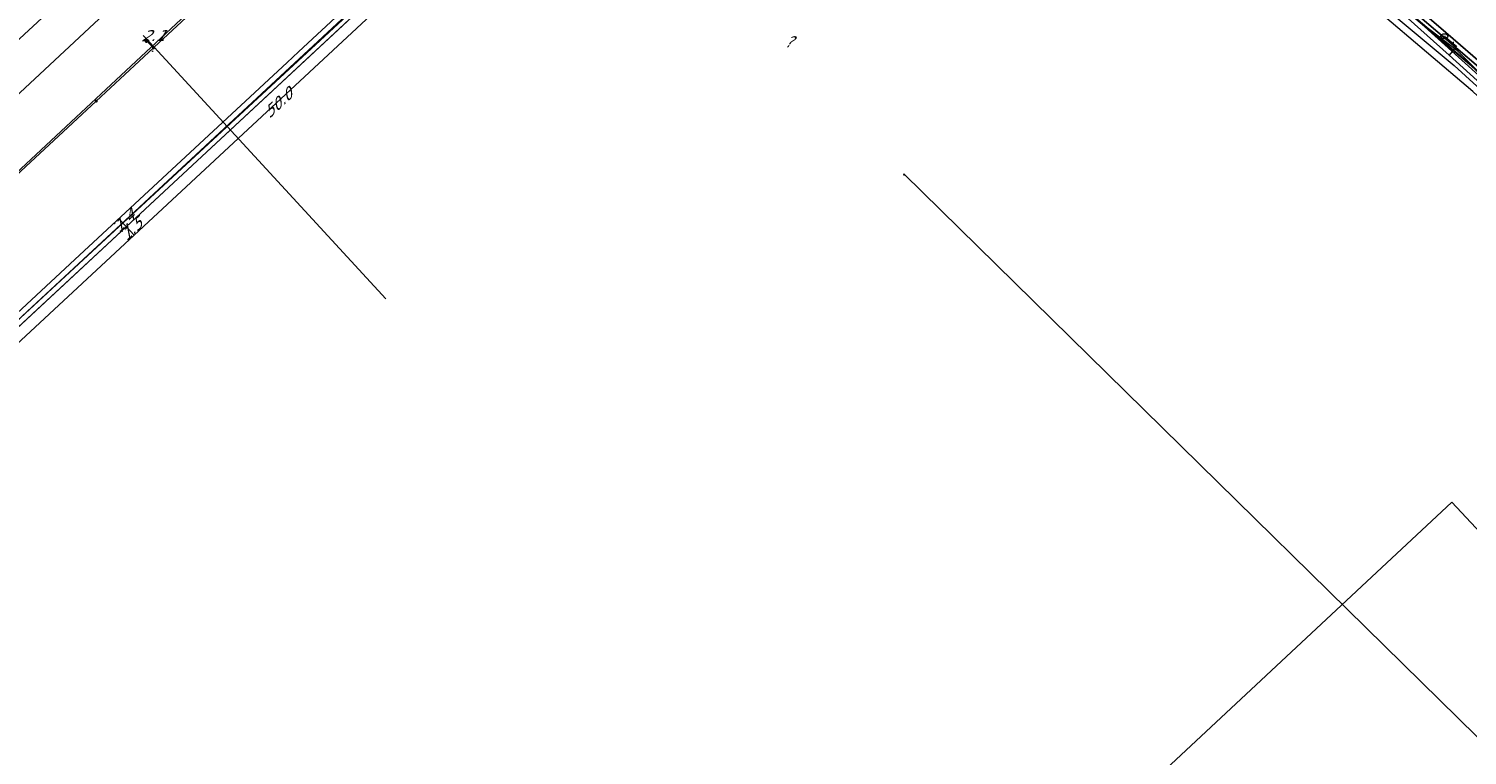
# Model space of a CAD drawing. Header units: metres. Extents: x 124576 to 133557, y 395865 to 402386.
# Tile 259 of 447: x 128624 to 128809, y 401704 to 401797. Entities that reach past the tile are written whole.
import ezdxf
from ezdxf.enums import TextEntityAlignment as Align

# ---------------------------------------------------------------- set-up
doc = ezdxf.new("R2010")
doc.units = ezdxf.units.M
doc.header["$MEASUREMENT"] = 0
for name, color, linetype, lineweight, true_color in [('LG_Datatransport', 3, 'Continuous', 13, 0x00ff00), ('LG_Datatransport_Blauw_Glas_Zuid', 3, 'Continuous', 13, 0x00ff00), ('LG_Datatransport_Bt_Nederland_NV', 3, 'Continuous', 13, 0x00ff00), ('LG_Datatransport_Eurofiber_Nederland_BV', 3, 'Continuous', 13, 0x00ff00), ('LG_Datatransport_KPN_BV', 3, 'Continuous', 13, 0x00ff00), ('LG_Datatransport_Ziggo_BV', 3, 'Continuous', 13, 0x00ff00), ('LG_Gas_Hoge_Druk_Enexis_Netbeheer_BV', 7, 'Continuous', 13, 0xff9b00), ('LG_Laag_Spanning_Enexis_Netbeheer_BV', 7, 'Continuous', 13, 0x960000), ('LG_Midden_Spanning_Enexis_Netbeheer_BV', 7, 'Continuous', 13, 0xd20000), ('LG_Riool_Vrij_Verval_Gemeente_Tilburg_Ruimtelijke_Uitvoering', 7, 'Continuous', 13, 0xca00a0), ('LG_unet-4_Brabant_Water', 5, 'Continuous', 13, 0x0000ff)]:
    doc.layers.add(name, color=color, linetype=linetype, lineweight=lineweight, true_color=true_color)
for name, color, linetype, lineweight in [('LG_Laag_Spanning_P_Enexis_Netbeheer_BV', 7, 'Continuous', 0), ('LG_n00003_Spitters_Electrotechniek_BV', 7, 'Continuous', 13), ('LG_unet-4_P_Brabant_Water', 7, 'Continuous', 0), ('MV_Gas_Hoge_Druk_pijl', 7, 'Continuous', 0), ('MV_Laag_Spanning', 7, 'Continuous', 0), ('MV_Laag_Spanning_lijn', 7, 'Continuous', 0), ('MV_Laag_Spanning_pijl', 7, 'Continuous', 0), ('MV_Midden_Spanning', 7, 'Continuous', 0), ('MV_Midden_Spanning_pijl', 7, 'Continuous', 0), ('MV_warmte', 7, 'Continuous', 0)]:
    doc.layers.add(name, color=color, linetype=linetype, lineweight=lineweight)
doc.styles.add('Klic_Annotatie', font='verdanai.ttf', dxfattribs={"oblique": 20, "height": 1.4})
doc.styles.add('Style-Arial', font='arial.ttf')

# ---------------------------------------------------------------- blocks, each defined once
blk = doc.blocks.new('Mof')
at = {"layer": 'LG_Laag_Spanning_P_Enexis_Netbeheer_BV'}
h = blk.add_hatch(color=256, dxfattribs=at)
edge = h.paths.add_edge_path()
edge.add_arc((0, 0), 2, 0, 360)
blk = doc.blocks.new('Streetlight')
at = {"layer": 'LG_Laag_Spanning_P_Enexis_Netbeheer_BV'}
for p, q in [((-1.8, 1.8), (-1.1, 1.1)), ((0, 2.5), (0, 1.5)), ((1.8, 1.8), (1.1, 1.1)), ((-1.1, -1.1), (-1.8, -1.8)), ((0, -1.5), (0, -2.5)), ((1.1, -1.1), (1.8, -1.8))]:
    blk.add_line(p, q, dxfattribs=at)
at = {"layer": 'LG_Laag_Spanning_P_Enexis_Netbeheer_BV', "flags": 128}
for points in [[(-2.5, 0), (-1.5, 0)], [(1.5, 0), (2.5, 0)]]:
    blk.add_lwpolyline(points, dxfattribs=at)
at = {"layer": 'LG_Laag_Spanning_P_Enexis_Netbeheer_BV'}
blk.add_circle((0, 0), 1.5, dxfattribs=at)
blk = doc.blocks.new('m_pijl')
at = {"layer": 'MV_Laag_Spanning_pijl'}
blk.add_hatch(color=7, dxfattribs=at).paths.add_polyline_path([(-1, -0.3), (-1, 0), (-1, 0.3), (0, 0)])
at = {"layer": 'MV_Laag_Spanning_pijl', "flags": 128}
blk.add_lwpolyline([(-1, 0), (-1, 0.3), (0, 0), (-1, -0.3), (-1, 0)], close=True, dxfattribs=at)
blk = doc.blocks.new('m_pijl_1')
at = {"layer": 'MV_Midden_Spanning_pijl'}
blk.add_hatch(color=7, dxfattribs=at).paths.add_polyline_path([(-1, -0.3), (-1, 0), (-1, 0.3), (0, 0)])
at = {"layer": 'MV_Midden_Spanning_pijl', "flags": 128}
blk.add_lwpolyline([(-1, 0), (-1, 0.3), (0, 0), (-1, -0.3), (-1, 0)], close=True, dxfattribs=at)
blk = doc.blocks.new('FireHydrant')
at = {"layer": 'LG_unet-4_P_Brabant_Water'}
blk.add_ellipse((0, 0), major_axis=(4.45, 0), ratio=0.727642, dxfattribs=at)
at = {"layer": 'LG_unet-4_P_Brabant_Water', "style": 'Style-Arial'}
blk.add_text('BK', height=2.5, dxfattribs=at).set_placement((0, 0), align=Align.MIDDLE_CENTER)
blk = doc.blocks.new('Afsluiter_2')
at = {"layer": 'LG_unet-4_P_Brabant_Water'}
blk.add_line((0, -2.5), (0, 2.5), dxfattribs=at)
blk.add_solid([(-0.25, 2.5), (0.25, 2.5), (-0.25, -2.5), (0.25, -2.5)], dxfattribs=at)

msp = doc.modelspace()

# ---------------------------------------------------------------- linework, layer by layer
at = {"layer": 'LG_Datatransport', "flags": 128}
msp.add_lwpolyline([(128888.47, 401648.54), (128806.52, 401736.2), (128806.52, 401736.2), (128806.52, 401736.2), (128806.52, 401736.2), (128806.52, 401736.2), (128806.52, 401736.2), (128806.52, 401736.2), (128806.51, 401736.2), (128806.51, 401736.2), (128806.51, 401736.2), (128806.51, 401736.2), (128806.51, 401736.2), (128806.51, 401736.2), (128746.7, 401680.3)], dxfattribs=at)
at = {"layer": 'LG_Datatransport_Blauw_Glas_Zuid', "flags": 128}
msp.add_lwpolyline([(128642.1, 401974.7), (128660.1, 401960.7), (128677.3, 401946.5), (128704.3, 401922.7), (128710.9, 401916.4), (128717.4, 401910), (128721, 401906.3), (128726.7, 401899.5), (128727.6, 401898.2), (128728.4, 401895.4), (128728.6, 401892.6), (128728.7, 401889.3), (128728.4, 401886.1), (128728.5, 401886), (128732.3, 401882.3), (128731.2, 401876.2), (128727.9, 401855.9), (128728, 401854.6), (128744.4, 401843.9), (128763.7, 401829.9), (128791.4, 401807.3), (128807.6, 401793.5), (128824, 401778.1)], dxfattribs=at)
at = {"layer": 'LG_Datatransport_Bt_Nederland_NV', "flags": 128}
msp.add_lwpolyline([(128799.56, 401800.02), (128807.13, 401794.25), (128809.87, 401791.49)], dxfattribs=at)
msp.add_lwpolyline([(128799.56, 401800.02), (128807.13, 401794.25), (128809.87, 401791.49)], dxfattribs=at)
at = {"layer": 'LG_Datatransport_Eurofiber_Nederland_BV', "flags": 128}
for points in [[(128461.66, 401610.15), (128570.82, 401711.56), (128721.06, 401850.67), (128723.73, 401853.37), (128730.29, 401862.23), (128730.38, 401862.59), (128731.04, 401865.11), (128743.29, 401877.6), (128744.16, 401879.03), (128745.15, 401878.4), (128747.38, 401879.48), (128749.7, 401878.01), (128752.94, 401875.52), (128755.87, 401872.68), (128769.73, 401857.89), (128789.91, 401836.35), (128790.21, 401834.32), (128789.54, 401830.53), (128790.26, 401828.63)], [(128461.66, 401610.15), (128570.82, 401711.56), (128721.06, 401850.67), (128723.73, 401853.37), (128730.29, 401862.23), (128730.38, 401862.59), (128731.04, 401865.11), (128743.29, 401877.6), (128744.16, 401879.03), (128745.15, 401878.4)], [(128461.67, 401610.15), (128570.82, 401711.56), (128721.06, 401850.67), (128723.73, 401853.37), (128730.29, 401862.23), (128730.38, 401862.59)], [(128736.32, 401778.1), (128736.27, 401778.32), (128833.42, 401682.85)]]:
    msp.add_lwpolyline(points, dxfattribs=at)
at = {"layer": 'LG_Datatransport_KPN_BV', "flags": 128}
for points in [[(128749.14, 401878.98), (128725.88, 401856.61), (128709.01, 401840.47), (128665.35, 401799.23), (128612.37, 401750), (128612.24, 401749.88), (128574.33, 401714.66), (128545.04, 401687.41), (128523.91, 401667.54)], [(128708.53, 401868.66), (128605.79, 401772.75), (128582.48, 401750.98), (128581.48, 401750.04)], [(128703.27, 401853.74), (128699.69, 401850.43), (128692.32, 401843.66), (128655.75, 401809.55), (128619.21, 401775.43), (128591.71, 401750), (128591.51, 401749.82)]]:
    msp.add_lwpolyline(points, dxfattribs=at)
at = {"layer": 'LG_Datatransport_Ziggo_BV', "flags": 128}
for points in [[(128959.21, 401645.43), (128957.63, 401645.93), (128951.53, 401647.58), (128948.11, 401649.41), (128945.98, 401650.29), (128920.41, 401678.35), (128848.87, 401756.16), (128819.23, 401783.56), (128773.35, 401822.32), (128714.61, 401866.2), (128711.89, 401870.29), (128691.02, 401883.73), (128677.69, 401891.86), (128628.9, 401923.99), (128628.97, 401924.17), (128628.63, 401924.37), (128628.51, 401924.09), (128631.56, 401922.14), (128630.16, 401920.55), (128599.05, 401889.93), (128587.5, 401879.18), (128562.4, 401906), (128562.71, 401906.39)], [(128945.98, 401650.29), (128920.41, 401678.35), (128848.87, 401756.16), (128819.23, 401783.56), (128773.35, 401822.32), (128714.61, 401866.2), (128711.89, 401870.29), (128691.02, 401883.73), (128677.69, 401891.86), (128628.9, 401923.99)], [(128945.98, 401650.29), (128920.41, 401678.35), (128848.87, 401756.16), (128819.23, 401783.56), (128773.35, 401822.32), (128714.61, 401866.2), (128711.89, 401870.29), (128691.02, 401883.73), (128677.69, 401891.86), (128628.9, 401923.99)]]:
    msp.add_lwpolyline(points, dxfattribs=at)
at = {"layer": 'LG_Gas_Hoge_Druk_Enexis_Netbeheer_BV', "flags": 128}
msp.add_lwpolyline([(128905.43, 401695.23), (128871.66, 401731.59), (128871.38, 401731.88), (128836.33, 401767.21), (128836.04, 401767.48), (128799.13, 401800.76), (128798.83, 401801.02), (128760.61, 401831.61), (128760.29, 401831.85), (128728.51, 401854.79), (128728.18, 401855.01), (128712.86, 401864.27), (128712.55, 401864.52), (128709.27, 401868.02), (128709.23, 401868.07), (128708.94, 401868.35), (128705, 401871.78), (128703.27, 401873.31), (128687.66, 401884.2), (128677.24, 401891.47), (128675.26, 401892.67), (128641.84, 401913.15), (128630.56, 401920.07), (128629.55, 401920.7)], dxfattribs=at)
at = {"layer": 'LG_Laag_Spanning_Enexis_Netbeheer_BV'}
msp.add_line((128640.05, 401794.47), (128639.18, 401795.4), dxfattribs=at)
at = {"layer": 'LG_Laag_Spanning_Enexis_Netbeheer_BV', "flags": 128}
msp.add_lwpolyline([(128727.98, 401876.27), (128711.46, 401860.76), (128690.84, 401841.62), (128663.55, 401816.29), (128640.14, 401794.56), (128640.05, 401794.47), (128632.73, 401787.66), (128620.66, 401776.43), (128616.68, 401772.73), (128593.51, 401751.17), (128570.02, 401729.32), (128546.72, 401707.64), (128527.74, 401689.98), (128523.42, 401685.96), (128511.68, 401675.03), (128501.39, 401665.41), (128499.46, 401663.6), (128483.57, 401648.75), (128475.63, 401641.39), (128452.12, 401619.59), (128445.58, 401613.53)], dxfattribs=at)
msp.add_lwpolyline([(128727.98, 401876.27), (128711.46, 401860.76), (128690.84, 401841.62), (128663.55, 401816.29), (128640.14, 401794.56), (128640.05, 401794.47), (128632.73, 401787.66), (128620.66, 401776.43), (128616.68, 401772.73), (128593.51, 401751.17), (128570.02, 401729.32), (128546.72, 401707.64), (128527.74, 401689.98), (128523.42, 401685.96), (128511.68, 401675.03), (128501.39, 401665.41), (128499.46, 401663.6), (128483.57, 401648.75), (128475.63, 401641.39), (128452.12, 401619.59), (128445.58, 401613.53)], dxfattribs=at)
at = {"layer": 'LG_Midden_Spanning_Enexis_Netbeheer_BV'}
msp.add_line((128600.94, 401738.45), (128715.01, 401844.51), dxfattribs=at)
at = {"layer": 'LG_Midden_Spanning_Enexis_Netbeheer_BV', "flags": 128}
for points in [[(128720.75, 401855.4), (128721.51, 401854.59), (128722.78, 401853.23), (128722.72, 401851.68), (128722.35, 401851.34), (128715.01, 401844.51), (128600.94, 401738.45), (128543.33, 401684.87), (128534.93, 401677.06)], [(128720.75, 401855.4), (128721.51, 401854.59), (128722.78, 401853.23), (128722.72, 401851.68), (128722.35, 401851.34), (128715.01, 401844.51), (128600.94, 401738.45), (128543.33, 401684.87), (128534.93, 401677.06)], [(128720.75, 401855.4), (128721.51, 401854.59), (128722.78, 401853.23), (128722.72, 401851.68), (128722.35, 401851.34), (128715.01, 401844.51), (128600.94, 401738.45), (128543.33, 401684.87), (128534.93, 401677.06)], [(128600.94, 401738.45), (128715.01, 401844.51), (128722.35, 401851.34), (128722.72, 401851.68), (128723.63, 401852.53), (128725.29, 401854.07), (128726.1, 401854.45), (128726.89, 401854.16), (128727.38, 401853.79), (128727.56, 401853.67), (128739.71, 401845.08), (128758.73, 401831.15), (128777.36, 401816.71), (128780.19, 401814.46), (128806.83, 401792.24), (128811.21, 401788.25)], [(128600.94, 401738.45), (128715.01, 401844.51), (128722.35, 401851.34), (128722.72, 401851.68), (128723.63, 401852.53), (128725.29, 401854.07), (128726.1, 401854.45), (128726.89, 401854.16), (128727.38, 401853.79), (128727.56, 401853.67), (128739.71, 401845.08), (128758.73, 401831.15), (128777.36, 401816.71), (128780.19, 401814.46), (128806.83, 401792.24), (128811.21, 401788.25)], [(128600.94, 401738.45), (128715.01, 401844.51), (128722.35, 401851.34), (128722.72, 401851.68), (128723.63, 401852.53), (128725.29, 401854.07), (128726.1, 401854.45), (128726.89, 401854.16), (128727.38, 401853.79), (128727.56, 401853.67), (128739.71, 401845.08), (128758.73, 401831.15), (128777.36, 401816.71), (128780.19, 401814.46), (128806.83, 401792.24), (128811.21, 401788.25)], [(128600.94, 401738.45), (128715.01, 401844.51), (128722.35, 401851.34), (128722.72, 401851.68), (128723.63, 401852.53), (128725.29, 401854.07), (128726.1, 401854.45), (128726.89, 401854.16), (128727.38, 401853.79), (128727.56, 401853.67), (128739.71, 401845.08), (128758.73, 401831.15), (128777.36, 401816.71), (128780.19, 401814.46), (128806.83, 401792.24), (128811.21, 401788.25)], [(128723.27, 401854.37), (128726.1, 401854.45), (128726.89, 401854.16), (128727.38, 401853.79), (128727.56, 401853.67), (128739.71, 401845.08), (128758.73, 401831.15), (128777.36, 401816.71), (128780.19, 401814.46), (128806.83, 401792.24), (128811.21, 401788.25), (128825.25, 401775.97), (128840.19, 401761.64), (128843.54, 401758.26), (128844.06, 401757.74), (128857.56, 401744.13), (128871.55, 401729.61), (128878.33, 401722.27), (128887.38, 401712.6), (128888.96, 401710.88), (128890.13, 401709.62), (128891.3, 401708.35), (128895.28, 401704.03), (128896.35, 401702.87)], [(128726.1, 401854.45), (128726.89, 401854.16), (128727.38, 401853.79), (128727.56, 401853.67), (128739.71, 401845.08), (128758.73, 401831.15), (128777.36, 401816.71), (128780.19, 401814.46), (128806.83, 401792.24), (128811.21, 401788.25), (128825.25, 401775.97), (128840.19, 401761.64), (128843.54, 401758.26), (128844.06, 401757.74), (128857.56, 401744.13), (128871.55, 401729.61), (128878.33, 401722.27), (128887.38, 401712.6), (128888.96, 401710.88), (128890.13, 401709.62), (128891.3, 401708.35), (128895.28, 401704.03), (128896.35, 401702.87)], [(128600.94, 401738.45), (128715.01, 401844.51), (128722.35, 401851.34), (128722.72, 401851.68), (128723.63, 401852.53)], [(128727.38, 401853.79), (128727.56, 401853.67), (128739.71, 401845.08), (128758.73, 401831.15), (128777.36, 401816.71), (128780.19, 401814.46), (128806.83, 401792.24), (128811.21, 401788.25), (128825.25, 401775.97)], [(128727.38, 401853.79), (128727.56, 401853.67), (128739.71, 401845.08), (128758.73, 401831.15), (128777.36, 401816.71), (128780.19, 401814.46), (128806.83, 401792.24), (128811.21, 401788.25), (128825.25, 401775.97)], [(128727.38, 401853.79), (128727.56, 401853.67), (128739.71, 401845.08), (128758.73, 401831.15), (128777.36, 401816.71), (128780.19, 401814.46), (128806.83, 401792.24), (128811.21, 401788.25), (128825.25, 401775.97)], [(128727.38, 401853.79), (128727.56, 401853.67), (128739.71, 401845.08), (128758.73, 401831.15), (128777.36, 401816.71), (128780.19, 401814.46), (128806.83, 401792.24), (128811.21, 401788.25), (128825.25, 401775.97)], [(128600.94, 401738.45), (128715.01, 401844.51), (128722.35, 401851.34), (128722.72, 401851.68)], [(128620.08, 401758.13), (128629.97, 401767.32), (128657.2, 401792.63), (128658.66, 401793.99), (128670.54, 401805.05), (128679.12, 401813.06), (128680.57, 401814.44), (128685.63, 401819.35), (128687.08, 401820.73), (128693.85, 401827.03), (128705.19, 401837.56), (128706.66, 401838.92), (128712.33, 401844.11)], [(128620.08, 401758.13), (128629.97, 401767.32), (128657.2, 401792.63), (128658.66, 401793.99), (128670.54, 401805.05)], [(128620.08, 401758.13), (128629.97, 401767.32), (128657.2, 401792.63), (128658.66, 401793.99), (128670.54, 401805.05)], [(128620.08, 401758.13), (128629.97, 401767.32), (128657.2, 401792.63), (128658.66, 401793.99), (128670.54, 401805.05)], [(128670.54, 401805.05), (128658.66, 401793.99), (128657.2, 401792.63), (128629.97, 401767.32), (128620.08, 401758.13)], [(128670.54, 401805.05), (128658.66, 401793.99), (128657.2, 401792.63), (128629.97, 401767.32), (128620.08, 401758.13)], [(128670.54, 401805.05), (128658.66, 401793.99), (128657.2, 401792.63), (128629.97, 401767.32), (128620.08, 401758.13)], [(128802.12, 401799.57), (128805.75, 401796.46), (128811.12, 401791.86)], [(128802.12, 401799.57), (128805.75, 401796.46), (128811.12, 401791.86)], [(128802.12, 401799.57), (128805.75, 401796.46), (128811.12, 401791.86)], [(128811.12, 401791.86), (128805.75, 401796.46), (128802.12, 401799.57)], [(128811.12, 401791.86), (128805.75, 401796.46), (128802.12, 401799.57)], [(128811.12, 401791.86), (128805.75, 401796.46), (128802.12, 401799.57)], [(128802.12, 401799.57), (128805.75, 401796.46), (128811.12, 401791.86)]]:
    msp.add_lwpolyline(points, dxfattribs=at)
at = {"layer": 'LG_n00003_Spitters_Electrotechniek_BV'}
for p, q in [((128814.11, 401788.46), (128791.85, 401807.55)), ((128791.85, 401807.55), (128814.11, 401788.46)), ((128814.11, 401788.46), (128791.85, 401807.55))]:
    msp.add_line(p, q, dxfattribs=at)
at = {"layer": 'LG_Riool_Vrij_Verval_Gemeente_Tilburg_Ruimtelijke_Uitvoering'}
msp.add_line((128633.12, 401805.12), (128588.56, 401763.95), dxfattribs=at)
at = {"layer": 'LG_unet-4_Brabant_Water'}
msp.add_line((128805.58, 401795.97), (128806.74, 401795.02), dxfattribs=at)
at = {"layer": 'LG_unet-4_Brabant_Water', "flags": 128}
for points in [[(128743.11, 401843.5), (128759.35, 401832.56), (128780.36, 401816.7), (128806.19, 401793.54)], [(128806.74, 401795.02), (128807.13, 401794.71), (128806.19, 401793.54)], [(128858.73, 401760.26), (128843.96, 401759.35), (128806.19, 401793.54)]]:
    msp.add_lwpolyline(points, dxfattribs=at)
at = {"layer": 'MV_Gas_Hoge_Druk_pijl', "flags": 128}
msp.add_lwpolyline([(128834.49, 401765.51), (128809.22, 401788.9), (128797.36, 401798.99)], dxfattribs=at)
at = {"layer": 'MV_Laag_Spanning_lijn'}
msp.add_line((128640.14, 401794.56), (128669.84, 401762.28), dxfattribs=at)
at = {"layer": 'MV_Laag_Spanning_pijl'}
msp.add_line((128638.74, 401796.06), (128640.14, 401794.56), dxfattribs=at)
at = {"layer": 'MV_Midden_Spanning_pijl'}
for p, q in [((128674.18, 401804.53), (128637.57, 401770.47)), ((128636.55, 401771.56), (128635.62, 401772.57)), ((128637.57, 401770.47), (128636.55, 401771.56)), ((128601.96, 401737.35), (128637.57, 401770.47))]:
    msp.add_line(p, q, dxfattribs=at)

# ---------------------------------------------------------------- block references
at = {"layer": 'LG_Laag_Spanning_P_Enexis_Netbeheer_BV'}
for name, p, xscale, yscale, zscale, rotation in [('Streetlight', (128639.18, 401795.4), 0.09999999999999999, 0.09999999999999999, 0.09999999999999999, 227), ('Mof', (128632.73, 401787.66), 0.1, 0.1, 0.1, 317.0000000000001)]:
    msp.add_blockref(name, p, dxfattribs=dict(at, xscale=xscale, yscale=yscale, zscale=zscale, rotation=rotation))
at = {"layer": 'LG_Laag_Spanning_P_Enexis_Netbeheer_BV', "xscale": 0.1, "yscale": 0.1, "zscale": 0.1}
msp.add_blockref('Mof', (128640.05, 401794.47), dxfattribs=at)
at = {"layer": 'LG_unet-4_P_Brabant_Water', "xscale": 0.1, "yscale": 0.1, "zscale": 0.1}
for name, p in [('FireHydrant', (128805.58, 401795.97)), ('Afsluiter_2', (128806.74, 401795.02))]:
    msp.add_blockref(name, p, dxfattribs=at)
at = {"layer": 'MV_Laag_Spanning_pijl', "xscale": 0.1, "yscale": 0.1, "zscale": 0.1, "rotation": 313}
msp.add_blockref('m_pijl', (128640, 401794), dxfattribs=at)
at = {"layer": 'MV_Midden_Spanning_pijl', "xscale": 0.1, "yscale": 0.1, "zscale": 0.1}
for p, rotation in [((128635, 401772), 132), ((128636, 401771), 132), ((128637, 401770), 42), ((128637, 401770), 223)]:
    msp.add_blockref('m_pijl_1', p, dxfattribs=dict(at, rotation=rotation))

# ---------------------------------------------------------------- texts
at = {"layer": 'MV_Laag_Spanning', "style": 'Klic_Annotatie', "oblique": 20}
msp.add_text('2.1', height=1.4, rotation=1, dxfattribs=at).set_placement((128639.97, 401796.06), align=Align.MIDDLE_CENTER)
at = {"layer": 'MV_Midden_Spanning', "style": 'Klic_Annotatie', "oblique": 20}
for s, p in [('50.0', (128656.01, 401787.35)), ('1.4', (128636.23, 401772.2)), ('1.5', (128637.21, 401771.15))]:
    msp.add_text(s, height=1.4, rotation=43, dxfattribs=at).set_placement(p, align=Align.MIDDLE_CENTER)
at = {"layer": 'MV_warmte', "style": 'Klic_Annotatie', "oblique": 20}
msp.add_text('?', height=1.4, dxfattribs=at).set_placement((128721.43, 401795.27), align=Align.MIDDLE_CENTER)

doc.saveas('drawing.dxf')
